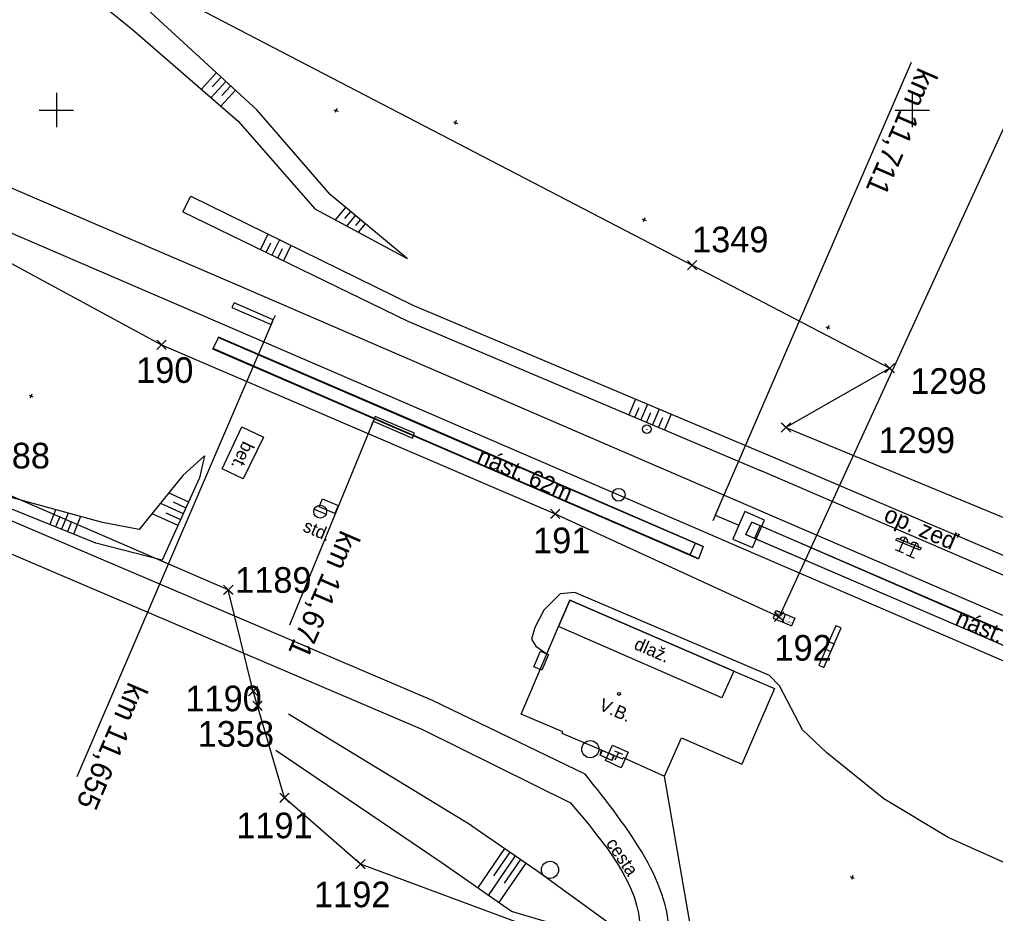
# Model space of a CAD drawing. Extents: x -866402 to -860377, y -1041908 to -1038598.
# Drawn here: x -861004.3 to -860890.3, y -1040193.9 to -1040089.4 of the extents above; entities that cross this region are included whole.
import ezdxf

# ---------------------------------------------------------------- set-up
doc = ezdxf.new("R2010")
doc.units = 0
for name, color, linetype in [('PS 02 pvky', 7, 'Continuous'), ('PS 02 trasa', 7, 'Continuous'), ('SZDC', 7, 'Continuous'), ('Vrstva 1', 7, 'Continuous'), ('Vrstva 13', 7, 'Continuous'), ('Vrstva 14', 7, 'Continuous'), ('Vrstva 16', 7, 'Continuous'), ('Vrstva 23', 7, 'Continuous'), ('Vrstva 25', 7, 'Continuous'), ('Vrstva 28', 7, 'Continuous'), ('Vrstva 33', 7, 'Continuous'), ('Vrstva 4', 7, 'Continuous'), ('Vrstva 41', 7, 'Continuous'), ('Vrstva 43', 7, 'Continuous'), ('Vrstva 47', 7, 'Continuous'), ('Vrstva 48', 7, 'Continuous'), ('Vrstva 49', 7, 'Continuous'), ('Vrstva 5', 7, 'Continuous'), ('Vrstva 51', 7, 'Continuous'), ('Vrstva 59', 7, 'Continuous'), ('Vrstva 60', 7, 'Continuous'), ('Vrstva 7', 7, 'Continuous'), ('Vrstva 9', 7, 'Continuous')]:
    doc.layers.add(name, color=color, linetype=linetype)

msp = doc.modelspace()

# ---------------------------------------------------------------- linework, layer by layer
at = {"layer": 'PS 02 pvky'}
for points in [[(-860915.89, -1040158.5), (-860916.27, -1040159.39)], [(-860915.89, -1040158.5), (-860914.82, -1040158.95)], [(-860916.27, -1040159.39), (-860915.19, -1040159.84)], [(-860914.82, -1040158.95), (-860915.19, -1040159.84)], [(-860914.82, -1040158.95), (-860913.74, -1040159.42)], [(-860913.74, -1040159.42), (-860914.12, -1040160.31)], [(-860915.19, -1040159.84), (-860915.19, -1040159.84), (-860914.11, -1040160.3)]]:
    msp.add_lwpolyline(points, dxfattribs=at)
at = {"layer": 'PS 02 trasa'}
msp.add_line((-860856.31, -1040030.13), (-860915.57, -1040159.23), dxfattribs=at)
msp.add_lwpolyline([(-861275.08, -1039976.7), (-861256.92, -1039992.44), (-861236.93, -1040007.63), (-861216.04, -1040021.56), (-861194.33, -1040033.85), (-861171.81, -1040045.14), (-861147.59, -1040055.88), (-861141.51, -1040058.52), (-861134.42, -1040061.82), (-861125.95, -1040065.2), (-861103.13, -1040075.05), (-861080.22, -1040084.95), (-861057.2, -1040094.8), (-861034.16, -1040104.82), (-861011.32, -1040114.66), (-860987.72, -1040127.44), (-860941.72, -1040147.22), (-860915.57, -1040159.23)], dxfattribs=at)
at = {"layer": 'SZDC'}
for points in [[(-861261.75, -1039976.4), (-861207.66, -1040016.44), (-861178.07, -1040032.92), (-861123.93, -1040056.86), (-861120.81, -1040053.41), (-861111.29, -1040057.53), (-861106.75, -1040059.49), (-861091.91, -1040065.91), (-861080.02, -1040037.82), (-861096.96, -1040029.84), (-861063.4, -1040039.15), (-861045.83, -1040048.83), (-861015.69, -1040065.42), (-860995.26, -1040081.93), (-860925.73, -1040118.15), (-860902.64, -1040130.18), (-860914.76, -1040137.1), (-860798.14, -1040185.35)], [(-860816.21, -1040228.33), (-860833.14, -1040231.75), (-860880.51, -1040216.45), (-860888.61, -1040213.32), (-860892.47, -1040212.31), (-860925.42, -1040202.94), (-860926.96, -1040201.74), (-860927.67, -1040201.19), (-860930.58, -1040200.41), (-860932.95, -1040199.77), (-860934.03, -1040199.48), (-860934.38, -1040199.35), (-860964.46, -1040188.16), (-860973.36, -1040180.4), (-860976.51, -1040169.64), (-860977.01, -1040167.94), (-860979.92, -1040156.1), (-861009.68, -1040143.23)]]:
    msp.add_lwpolyline(points, dxfattribs=at)
at = {"layer": 'Vrstva 1'}
for points in [[(-861052.5, -1040092.08), (-861037.62, -1040096.65), (-861024.33, -1040101.3), (-861007.06, -1040108.36), (-860979.17, -1040120.32), (-860937.59, -1040138.29), (-860889.45, -1040159.06)], [(-861053.11, -1040093.75), (-861027.49, -1040104.79), (-860981.18, -1040124.75), (-860939.74, -1040142.64), (-860923.59, -1040149.61), (-860920.27, -1040151.05), (-860891.33, -1040163.55), (-860835.4, -1040187.75)]]:
    msp.add_lwpolyline(points, dxfattribs=at)
at = {"layer": 'Vrstva 13'}
msp.add_lwpolyline([(-860901.82, -1040150.04), (-860898.98, -1040151.2), (-860899.13, -1040151.45), (-860901.92, -1040150.3), (-860901.82, -1040150.04)], dxfattribs=at)
at = {"layer": 'Vrstva 14'}
for points in [[(-860981.76, -1040127.93), (-860981.7, -1040127.86), (-860981.07, -1040126.61), (-860981.06, -1040126.54)], [(-860924.43, -1040151.04), (-860959.48, -1040135.84), (-860981.06, -1040126.54)], [(-860981.07, -1040126.61), (-860959.49, -1040135.89), (-860925.34, -1040150.65)], [(-860981.76, -1040127.93), (-860960.24, -1040137.23), (-860925, -1040152.46)], [(-860925.94, -1040151.99), (-860960.23, -1040137.21), (-860981.7, -1040127.86)], [(-860919.46, -1040149.63), (-860918.76, -1040148.18), (-860917.77, -1040148.57), (-860918.42, -1040150.08), (-860919.46, -1040149.63)], [(-860862.07, -1040172.68), (-860890.24, -1040160.49), (-860918.76, -1040148.18)], [(-860917.77, -1040148.57), (-860890.26, -1040160.53), (-860862.08, -1040172.76)], [(-860919.46, -1040149.63), (-860890.76, -1040161.99), (-860862.66, -1040174.22)], [(-860862.65, -1040174.16), (-860890.78, -1040161.96), (-860918.42, -1040150.08)], [(-860925, -1040152.46), (-860925.94, -1040151.99), (-860925.34, -1040150.65), (-860924.43, -1040151.04), (-860925, -1040152.46)]]:
    msp.add_lwpolyline(points, dxfattribs=at)
at = {"layer": 'Vrstva 16'}
for points in [[(-860978.18, -1040143.11), (-860980.64, -1040141.95), (-860978.33, -1040137.04), (-860975.81, -1040138.26), (-860978.18, -1040143.11)], [(-860920.85, -1040165.61), (-860922.27, -1040168.72), (-860941.35, -1040160.39), (-860940.02, -1040157.28), (-860920.85, -1040165.61)]]:
    msp.add_lwpolyline(points, dxfattribs=at)
at = {"layer": 'Vrstva 23'}
msp.add_line((-860936.22, -1040174.89), (-860934.89, -1040175.43), dxfattribs=at)
for points in [[(-860920.85, -1040165.61), (-860940.02, -1040157.28), (-860941.35, -1040160.39)], [(-860945.7, -1040170.61), (-860941.35, -1040160.39)], [(-860920.85, -1040165.61), (-860922.27, -1040168.72), (-860941.35, -1040160.39)], [(-860920.85, -1040165.61), (-860916.12, -1040167.64)], [(-860916.12, -1040167.64), (-860919.9, -1040176.46)], [(-860940.92, -1040172.88), (-860940.83, -1040172.7), (-860945.7, -1040170.61)], [(-860934.53, -1040175.56), (-860934.82, -1040175.51), (-860936.33, -1040174.83), (-860940.92, -1040172.88)], [(-860928.96, -1040177.86), (-860926.96, -1040173.41), (-860919.9, -1040176.46)], [(-860935.12, -1040176.05), (-860936.48, -1040175.41), (-860936.33, -1040174.83), (-860936.22, -1040174.89), (-860936.48, -1040175.41)], [(-860934.89, -1040175.43), (-860934.82, -1040175.51), (-860935.12, -1040176.05), (-860934.89, -1040175.43)], [(-860934.53, -1040175.56), (-860933.86, -1040175.86)], [(-860933.86, -1040175.86), (-860933.78, -1040175.68), (-860928.96, -1040177.86)]]:
    msp.add_lwpolyline(points, dxfattribs=at)
for points in [[(-860908.31, -1040160.55), (-860908.93, -1040160.28), (-860910.13, -1040163.02), (-860909.51, -1040163.3)], [(-860910.94, -1040164.9), (-860910.32, -1040165.18), (-860909.11, -1040162.43), (-860909.73, -1040162.16)]]:
    msp.add_lwpolyline(points, close=True, dxfattribs=at)
at = {"layer": 'Vrstva 25'}
msp.add_line((-860924.2, -1040205.23), (-860928.96, -1040177.86), dxfattribs=at)
for points in [[(-860969.3, -1040146.37), (-860968.91, -1040145.45), (-860967.07, -1040146.24), (-860967.47, -1040147.16), (-860969.3, -1040146.37)], [(-860943.3, -1040165.5), (-860944.22, -1040165.11), (-860943.44, -1040163.27), (-860942.52, -1040163.66), (-860943.3, -1040165.5)]]:
    msp.add_lwpolyline(points, dxfattribs=at)
at = {"layer": 'Vrstva 28'}
msp.add_lwpolyline([(-860844.72, -1040203.3), (-860850.07, -1040201.14), (-860860.8, -1040197.18), (-860873.06, -1040193.22), (-860887.64, -1040188.71), (-860895.79, -1040185.03), (-860903.32, -1040180.52), (-860909.98, -1040175.15), (-860912.82, -1040172.46), (-860915.53, -1040167.33), (-860916.69, -1040166.09), (-860939.44, -1040156.4), (-860941.16, -1040156.55), (-860943.06, -1040158.47), (-860944.1, -1040160.49), (-860944.48, -1040161.84), (-860943.99, -1040162.66), (-860942.81, -1040163.49)], dxfattribs=at)
at = {"layer": 'Vrstva 33'}
for p, q in [((-860934.78, -1040174.9), (-860933.87, -1040175.31)), ((-860934.33, -1040175.11), (-860934.74, -1040176.02))]:
    msp.add_line(p, q, dxfattribs=at)
msp.add_lwpolyline([(-860935.03, -1040174.24), (-860933.21, -1040175.06), (-860934.03, -1040176.89), (-860935.86, -1040176.06), (-860935.03, -1040174.24)], dxfattribs=at)
at = {"layer": 'Vrstva 4'}
msp.add_line((-860923.59, -1040149.61), (-860920.27, -1040151.05), dxfattribs=at)
at = {"layer": 'Vrstva 41'}
msp.add_line((-860969.88, -1040146.65), (-860968.5, -1040147.24), dxfattribs=at)
msp.add_circle((-860969.19, -1040146.95), 0.752, dxfattribs=at)
at = {"layer": 'Vrstva 43'}
for centre in [(-860937.62, -1040174.72), (-860942.33, -1040188.82)]:
    msp.add_circle(centre, 1, dxfattribs=at)
at = {"layer": 'Vrstva 47'}
for p, q in [((-860901.53, -1040151.58), (-860900.84, -1040149.99)), ((-860901.99, -1040151.38), (-860901.07, -1040151.78)), ((-860900.24, -1040152.17), (-860899.56, -1040150.59)), ((-860900.7, -1040151.97), (-860899.78, -1040152.37))]:
    msp.add_line(p, q, dxfattribs=at)
for centre in [(-860901.04, -1040150.45), (-860899.76, -1040151.04)]:
    msp.add_arc(centre, 0.501, 339.5981, 153.7229, dxfattribs=at)
at = {"layer": 'Vrstva 48'}
for p, q in [((-860983.07, -1040097.56), (-860981.3, -1040095.63)), ((-860981.94, -1040098.54), (-860980.19, -1040096.65)), ((-860981.8, -1040097.29), (-860980.74, -1040096.14)), ((-860980.81, -1040099.53), (-860979.09, -1040097.67)), ((-860980.68, -1040098.29), (-860979.64, -1040097.16)), ((-860967.41, -1040112.84), (-860966.2, -1040111.39)), ((-860966.29, -1040112.67), (-860965.62, -1040111.86)), ((-860966.07, -1040113.57), (-860965.05, -1040112.34)), ((-860965.02, -1040113.49), (-860964.47, -1040112.82)), ((-860964.72, -1040114.29), (-860963.9, -1040113.3)), ((-860975.3, -1040114.5), (-860976.17, -1040116.3)), ((-860973.95, -1040115.16), (-860974.82, -1040116.95)), ((-860974.97, -1040115.55), (-860975.49, -1040116.63)), ((-860973.62, -1040116.21), (-860974.15, -1040117.28)), ((-860972.6, -1040115.83), (-860973.47, -1040117.61)), ((-860932.34, -1040133.79), (-860933.11, -1040135.62)), ((-860930.95, -1040134.37), (-860931.73, -1040136.2)), ((-860931.96, -1040134.81), (-860932.42, -1040135.91)), ((-860930.57, -1040135.4), (-860931.04, -1040136.5)), ((-860929.57, -1040134.96), (-860930.35, -1040136.79)), ((-860928.19, -1040135.54), (-860928.97, -1040137.37)), ((-860929.19, -1040135.98), (-860929.66, -1040137.08)), ((-860986.88, -1040144.76), (-860984.56, -1040145.81)), ((-860987.86, -1040145.96), (-860985.18, -1040147.18)), ((-860986.37, -1040145.81), (-860984.87, -1040146.49)), ((-861000.1, -1040146.72), (-861000.79, -1040148.44)), ((-860998.64, -1040147.12), (-860999.4, -1040149.01)), ((-860987.2, -1040147.08), (-860985.49, -1040147.86)), ((-860999.66, -1040147.64), (-861000.1, -1040148.72)), ((-860998.23, -1040148.1), (-860998.71, -1040149.29)), ((-860997.18, -1040147.52), (-860998.01, -1040149.57)), ((-860988.84, -1040147.17), (-860985.8, -1040148.54)), ((-860950.76, -1040190.95), (-860947.59, -1040186.34)), ((-860948.88, -1040189.54), (-860946.97, -1040186.77)), ((-860949.53, -1040191.81), (-860946.35, -1040187.19)), ((-860948.3, -1040192.67), (-860945.12, -1040188.04)), ((-860947.65, -1040190.39), (-860945.74, -1040187.62))]:
    msp.add_line(p, q, dxfattribs=at)
at = {"layer": 'Vrstva 49'}
for p, q in [((-860967.57, -1040099.97), (-860967.1, -1040100.15)), ((-860967.24, -1040099.83), (-860967.43, -1040100.29)), ((-860953.61, -1040101.37), (-860953.15, -1040101.56)), ((-860953.29, -1040101.23), (-860953.47, -1040101.7)), ((-860931.57, -1040112.73), (-860931.11, -1040112.92)), ((-860931.25, -1040112.59), (-860931.43, -1040113.06)), ((-860910.1, -1040125.33), (-860909.63, -1040125.51)), ((-860909.77, -1040125.19), (-860909.96, -1040125.65)), ((-861003.2, -1040133.35), (-861002.74, -1040133.53)), ((-861002.88, -1040133.21), (-861003.06, -1040133.67)), ((-860916.59, -1040140.42), (-860834.87, -1040175.34)), ((-860836.6, -1040177.17), (-860917.66, -1040142.17)), ((-860951.45, -1040183.68), (-860972.9, -1040170.61)), ((-860954.92, -1040188.05), (-860974.37, -1040174.88)), ((-860907.25, -1040189.62), (-860906.79, -1040189.81)), ((-860906.93, -1040189.48), (-860907.11, -1040189.95))]:
    msp.add_line(p, q, dxfattribs=at)
for points in [[(-860959.04, -1040117.34), (-860968.02, -1040109.87), (-860976.59, -1040099.98), (-860991.29, -1040086.4), (-861020.11, -1040061.8), (-861039.11, -1040051.37), (-861062.73, -1040038.91), (-861075.26, -1040048.4), (-861085.28, -1040043.96)], [(-861078.58, -1040051.3), (-861074.03, -1040052.02), (-861062.35, -1040043.16), (-861041.11, -1040055.93), (-861018.9, -1040068.11), (-860991.12, -1040090.57), (-860978.75, -1040101.31), (-860969.82, -1040111.55), (-860959.04, -1040117.34)], [(-860985.22, -1040111.9), (-860984.29, -1040110.08), (-860958.35, -1040122.83), (-860916.59, -1040140.42)], [(-860985.22, -1040111.9), (-860958.95, -1040124.67), (-860917.66, -1040142.17)], [(-860995.4, -1040150.62), (-861031.99, -1040135.82)], [(-860982.69, -1040140.43), (-860985.23, -1040142.72), (-860990.35, -1040149.03), (-860994.6, -1040148.22), (-861010, -1040144.01)], [(-860982.69, -1040140.43), (-860983.28, -1040142.98), (-860987.65, -1040152.64), (-860995.4, -1040150.62)], [(-860951.45, -1040183.68), (-860943.87, -1040188.91), (-860933.2, -1040196.66)], [(-860933.78, -1040197.57), (-860946.82, -1040193.7), (-860954.92, -1040188.05)]]:
    msp.add_lwpolyline(points, dxfattribs=at)
at = {"layer": 'Vrstva 5'}
for p, q in [((-861000, -1040098), (-861000, -1040102)), ((-860900, -1040098), (-860900, -1040102)), ((-861002, -1040100), (-860998, -1040100)), ((-860902, -1040100), (-860898, -1040100))]:
    msp.add_line(p, q, dxfattribs=at)
at = {"layer": 'Vrstva 51'}
for points in [[(-860938.23, -1040177.64), (-860956.08, -1040169.01), (-861031.95, -1040136.63), (-861076.08, -1040117.48), (-861093.57, -1040110.16), (-861130.72, -1040094.12)], [(-861132.07, -1040097.36), (-861095.52, -1040113.25), (-861077.51, -1040120.75), (-861033.32, -1040139.9), (-860957.23, -1040172.41), (-860939.95, -1040180.98)]]:
    msp.add_lwpolyline(points, dxfattribs=at)
for points in [[(-860931.57, -1040207.4), (-860928.43, -1040197.38), (-860938.23, -1040177.64)], [(-860939.95, -1040180.98), (-860931.82, -1040195.84), (-860934.9, -1040205.75)]]:
    msp.add_spline(points, degree=3, dxfattribs=at)
at = {"layer": 'Vrstva 59'}
msp.add_circle((-860934.28, -1040168.25), 0.175, dxfattribs=at)
at = {"layer": 'Vrstva 60'}
for p, q in [((-860925.28, -1040118.6), (-860926.28, -1040117.6)), ((-860925.28, -1040117.7), (-860926.28, -1040118.7)), ((-860926.18, -1040118.6), (-860925.18, -1040117.6)), ((-860926.18, -1040117.7), (-860925.18, -1040118.7)), ((-860925.73, -1040118.15), (-860925.73, -1040118.15)), ((-860987.27, -1040127.89), (-860988.27, -1040126.89)), ((-860987.27, -1040126.99), (-860988.27, -1040127.99)), ((-860988.17, -1040127.89), (-860987.17, -1040126.89)), ((-860988.17, -1040126.99), (-860987.17, -1040127.99)), ((-860987.72, -1040127.44), (-860987.72, -1040127.44)), ((-860902.19, -1040130.63), (-860903.19, -1040129.63)), ((-860902.19, -1040129.73), (-860903.19, -1040130.73)), ((-860903.09, -1040130.63), (-860902.09, -1040129.63)), ((-860903.09, -1040129.73), (-860902.09, -1040130.73)), ((-860902.64, -1040130.18), (-860902.64, -1040130.18)), ((-860914.31, -1040137.55), (-860915.31, -1040136.55)), ((-860914.31, -1040136.65), (-860915.31, -1040137.65)), ((-860915.21, -1040137.55), (-860914.21, -1040136.55)), ((-860915.21, -1040136.65), (-860914.21, -1040137.65)), ((-860914.76, -1040137.1), (-860914.76, -1040137.1)), ((-860941.27, -1040147.67), (-860942.27, -1040146.67)), ((-860941.27, -1040146.77), (-860942.27, -1040147.77)), ((-860942.17, -1040147.67), (-860941.17, -1040146.67)), ((-860942.17, -1040146.77), (-860941.17, -1040147.77)), ((-860941.72, -1040147.22), (-860941.72, -1040147.22)), ((-860979.47, -1040156.55), (-860980.47, -1040155.55)), ((-860979.47, -1040155.65), (-860980.47, -1040156.65)), ((-860980.37, -1040156.55), (-860979.37, -1040155.55)), ((-860980.37, -1040155.65), (-860979.37, -1040156.65)), ((-860979.92, -1040156.1), (-860979.92, -1040156.1)), ((-860915.12, -1040159.68), (-860916.12, -1040158.68)), ((-860915.12, -1040158.78), (-860916.12, -1040159.78)), ((-860916.02, -1040159.68), (-860915.02, -1040158.68)), ((-860916.02, -1040158.78), (-860915.02, -1040159.78)), ((-860915.57, -1040159.23), (-860915.57, -1040159.23)), ((-860976.56, -1040168.39), (-860977.56, -1040167.39)), ((-860976.56, -1040167.49), (-860977.56, -1040168.49)), ((-860977.46, -1040168.39), (-860976.46, -1040167.39)), ((-860977.46, -1040167.49), (-860976.46, -1040168.49)), ((-860977.01, -1040167.94), (-860977.01, -1040167.94)), ((-860976.06, -1040170.09), (-860977.06, -1040169.09)), ((-860976.06, -1040169.19), (-860977.06, -1040170.19)), ((-860976.96, -1040170.09), (-860975.96, -1040169.09)), ((-860976.96, -1040169.19), (-860975.96, -1040170.19)), ((-860976.51, -1040169.64), (-860976.51, -1040169.64)), ((-860972.91, -1040180.85), (-860973.91, -1040179.85)), ((-860972.91, -1040179.95), (-860973.91, -1040180.95)), ((-860973.81, -1040180.85), (-860972.81, -1040179.85)), ((-860973.81, -1040179.95), (-860972.81, -1040180.95)), ((-860973.36, -1040180.4), (-860973.36, -1040180.4)), ((-860964.01, -1040188.61), (-860965.01, -1040187.61)), ((-860964.01, -1040187.71), (-860965.01, -1040188.71)), ((-860964.91, -1040188.61), (-860963.91, -1040187.61)), ((-860964.91, -1040187.71), (-860963.91, -1040188.71)), ((-860964.46, -1040188.16), (-860964.46, -1040188.16))]:
    msp.add_line(p, q, dxfattribs=at)
at = {"layer": 'Vrstva 7'}
for p, q in [((-860931.07, -1040137.29), (-860930.98, -1040137.33)), ((-860922.72, -1040146.67), (-860923.31, -1040148.04))]:
    msp.add_line(p, q, dxfattribs=at)
for points in [[(-860923, -1040147.31), (-860900.09, -1040094.4)], [(-860923.02, -1040147.35), (-860920.26, -1040148.54), (-860920.96, -1040150.15), (-860918.66, -1040151.14), (-860917.27, -1040147.93), (-860919.57, -1040146.94), (-860920.26, -1040148.54)]]:
    msp.add_lwpolyline(points, dxfattribs=at)
for centre, radius in [((-860931.03, -1040137.31), 0.5), ((-860934.31, -1040144.98), 0.75)]:
    msp.add_circle(centre, radius, dxfattribs=at)
at = {"layer": 'Vrstva 9'}
for p, q in [((-860979.25, -1040122.54), (-860979.49, -1040123.09)), ((-860979.49, -1040123.09), (-860974.9, -1040125.07)), ((-860974.66, -1040124.52), (-860979.25, -1040122.54)), ((-860974.66, -1040124.52), (-860974.42, -1040123.97)), ((-860974.9, -1040125.07), (-860974.66, -1040124.52)), ((-860962.93, -1040136.21), (-860972.76, -1040160.22)), ((-860963, -1040136.36), (-860963.24, -1040136.91)), ((-860962.76, -1040135.81), (-860963, -1040136.36)), ((-860963, -1040136.36), (-860958.41, -1040138.35)), ((-860958.17, -1040137.79), (-860962.76, -1040135.81)), ((-860958.41, -1040138.35), (-860958.17, -1040137.79))]:
    msp.add_line(p, q, dxfattribs=at)
msp.add_lwpolyline([(-860974.78, -1040124.8), (-860997.63, -1040177.96)], dxfattribs=at)

# ---------------------------------------------------------------- texts
at = {"layer": 'PS 02 pvky'}
for s, height, p in [('v pilíři', 0.202, (-860915.91, -1040159.31)), ('SIS1', 0.252, (-860915.8, -1040158.93)), ('v pilíři', 0.202, (-860914.84, -1040159.78)), ('T', 0.252, (-860914.53, -1040159.48))]:
    msp.add_text(s, height=height, rotation=337.1246, dxfattribs=at).set_placement(p)
at = {"layer": 'Vrstva 13'}
msp.add_text('op. zeď', height=2, rotation=336.6605, dxfattribs=at).set_placement((-860903.48, -1040147.98))
at = {"layer": 'Vrstva 14'}
for rotation, p in [(336.625, (-860951.02, -1040141.17)), (336.702, (-860895.12, -1040160.12))]:
    msp.add_text('nást. 62m', height=2, rotation=rotation, dxfattribs=at).set_placement(p)
at = {"layer": 'Vrstva 16'}
for s, rotation, p in [('bet.', 244.0232, (-860978.17, -1040138.6)), ('dlaž.', 336.4206, (-860932.63, -1040162.96))]:
    msp.add_text(s, height=1.5, rotation=rotation, dxfattribs=at).set_placement(p)
at = {"layer": 'Vrstva 23'}
msp.add_text('V.B.', height=1.5, rotation=336.4206, dxfattribs=at).set_placement((-860936.72, -1040170.08))
at = {"layer": 'Vrstva 41'}
msp.add_text('std.', height=1.5, rotation=336.6578, dxfattribs=at).set_placement((-860971.32, -1040149.18))
at = {"layer": 'Vrstva 51'}
msp.add_text('cesta', height=1.5, rotation=304.2664, dxfattribs=at).set_placement((-860935.86, -1040185.74))
at = {"layer": 'Vrstva 60'}
for s, p in [('1349', (-860925.73, -1040116.63)), ('190', (-860990.69, -1040131.9)), ('1298', (-860900.23, -1040133.18)), ('1299', (-860903.93, -1040140.1)), ('1188', (-861009.68, -1040141.9)), ('191', (-860944.31, -1040151.81)), ('1189', (-860979.12, -1040156.44)), ('192', (-860916.11, -1040164.37)), ('1190', (-860984.93, -1040170.29)), ('1358', (-860983.5, -1040174.43)), ('1191', (-860978.99, -1040185.13)), ('1192', (-860969.9, -1040193.2))]:
    msp.add_text(s, height=3, dxfattribs=at).set_placement(p)
at = {"layer": 'Vrstva 7'}
msp.add_text('km 11,711', height=2.5, rotation=246.6336, dxfattribs=at).set_placement((-860899.29, -1040094.9))
at = {"layer": 'Vrstva 9'}
for s, rotation, p in [('km 11,671', 246.6208, (-860966.76, -1040148.99)), ('km 11,655', 246.7442, (-860991.56, -1040166.74))]:
    msp.add_text(s, height=2.5, rotation=rotation, dxfattribs=at).set_placement(p)

doc.saveas('drawing.dxf')
